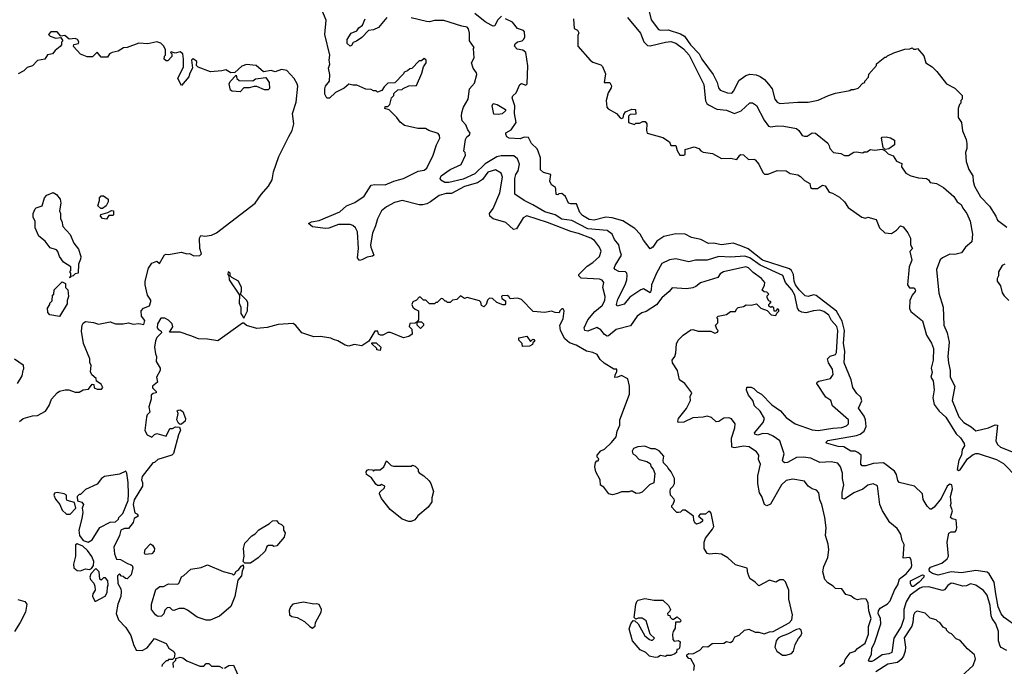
# Model space of a CAD drawing. Extents: x 2210602 to 2357277, y 510288 to 673808.
# Tile 268 of 464: x 2325907 to 2333496, y 570418 to 575398. Entities that reach past the tile are written whole.
import ezdxf

# ---------------------------------------------------------------- set-up
doc = ezdxf.new("R2010")
doc.units = 0

msp = doc.modelspace()

# ---------------------------------------------------------------- linework, layer by layer
at = {"layer": '0CON05XD'}
for points in [[(2332225, 570417.1), (2332262, 570445), (2332269.1, 570470.9), (2332307.7, 570522.3), (2332345, 570533.6), (2332364.6, 570555.4), (2332424, 570595), (2332448.8, 570665), (2332447.8, 570725), (2332470, 570785), (2332451.4, 570845), (2332446.7, 570906.7), (2332430, 570935), (2332397, 570937), (2332365, 570930), (2332339.3, 570939.3), (2332311.7, 570961.7), (2332275, 570971.2), (2332243.6, 571013.6), (2332195, 571017.5), (2332176.1, 571036.1), (2332135, 571060), (2332112, 571085), (2332098, 571145), (2332105, 571187.5), (2332134.3, 571255.7), (2332144, 571315), (2332137.5, 571357.5), (2332117.5, 571425), (2332122.9, 571485), (2332111.4, 571565), (2332090, 571665), (2332075, 571700), (2332066.2, 571755), (2332047.5, 571775), (2332015, 571783.8), (2331983.3, 571805), (2331955, 571843.8), (2331865, 571859.2), (2331815, 571850), (2331778, 571815), (2331694.2, 571665.8), (2331665, 571654.2), (2331646.2, 571665), (2331628, 571725), (2331610, 571755), (2331596, 571825), (2331596.2, 571885), (2331617.5, 571975), (2331600.7, 572010.7), (2331602.5, 572045), (2331585, 572070), (2331528.3, 572108.3), (2331485, 572114.4), (2331415, 572101.4), (2331395, 572106.7), (2331392.5, 572175), (2331418, 572255), (2331421.2, 572285), (2331392.9, 572322.9), (2331371.7, 572331.7), (2331335, 572328.8), (2331295, 572302.5), (2331275, 572300), (2331240, 572335), (2331205, 572343.3), (2331175, 572336.2), (2331095, 572332.5), (2331025, 572296.9), (2330982.5, 572295), (2330978.8, 572305), (2330985.8, 572325), (2331045, 572403.3), (2331076.7, 572465), (2331073.6, 572496.4), (2331087.5, 572525), (2331032.5, 572595), (2330992.5, 572625), (2330977.5, 572695), (2330937.5, 572755), (2330936.7, 572775), (2330956.7, 572805), (2330963, 572833), (2330968.3, 572901.7), (2330981.2, 572928.8), (2331020.7, 572969.3), (2331080.7, 573009.3), (2331095, 573012.5), (2331135, 573000), (2331235, 573000), (2331265, 572982.5), (2331285, 572990), (2331290, 573005), (2331280, 573015), (2331270, 573045), (2331287, 573063), (2331287.5, 573095), (2331280, 573105), (2331290, 573115), (2331355, 573127.5), (2331385, 573150), (2331425, 573150), (2331431.7, 573168.3), (2331445, 573180), (2331485, 573190), (2331505, 573202.5), (2331545, 573200), (2331585, 573210), (2331620, 573175), (2331667, 573157), (2331700, 573125), (2331735, 573120), (2331741.7, 573138.3), (2331757, 573153), (2331757, 573167), (2331745, 573170), (2331738.3, 573151.7), (2331721.7, 573151.7), (2331718.3, 573178.3), (2331705, 573190), (2331695, 573180), (2331681.7, 573191.7), (2331680, 573205), (2331688.3, 573211.7), (2331700, 573225), (2331681.7, 573231.7), (2331667.5, 573255), (2331668.3, 573271.7), (2331680, 573285), (2331665, 573300), (2331645, 573302.5), (2331630, 573315), (2331647, 573353), (2331650, 573375), (2331623.3, 573405), (2331560.7, 573450.7), (2331525, 573487.5), (2331503.9, 573493.9), (2331332.5, 573455), (2331305, 573440), (2331287.5, 573412.5), (2331155, 573372), (2331117.3, 573342.7), (2331095, 573333.8), (2331046.2, 573323.8), (2330935, 573332.5), (2330913.3, 573305), (2330855, 573256), (2330815, 573202.9), (2330735, 573150.6), (2330700.9, 573139.1), (2330665.8, 573114.2), (2330615, 573040), (2330505, 573011.4), (2330445, 572962.5), (2330435, 572961.4), (2330415, 572974.3), (2330385, 573010), (2330355, 573028), (2330285, 572999.2), (2330263.3, 573005), (2330258, 573025), (2330285.7, 573085), (2330338.8, 573151.2), (2330395, 573195.8), (2330416.7, 573235), (2330419.4, 573265), (2330401.9, 573335), (2330408.8, 573375), (2330395, 573391.2), (2330375, 573398.6), (2330235, 573407.5), (2330217.5, 573425), (2330217.5, 573435), (2330279.7, 573500.3), (2330325, 573528.6), (2330375, 573573.8), (2330388, 573615), (2330376.2, 573645), (2330336.1, 573696.1), (2330308, 573715), (2330215, 573751.8), (2330155, 573765.5), (2329975, 573834.6), (2329815, 573886.9), (2329787.6, 573872.4), (2329735, 573786.7), (2329712, 573782), (2329655, 573836), (2329555, 573864), (2329531.2, 573885), (2329528.8, 573905), (2329556.8, 573943.2), (2329607.8, 574065), (2329627.1, 574185), (2329618, 574215), (2329575, 574241.4), (2329515, 574223.1), (2329473, 574167), (2329435, 574141.8), (2329335, 574113.1), (2329235, 574058.2), (2329195, 574058.5), (2329141.2, 574045), (2329074.3, 573995), (2329045, 573980.4), (2329015, 573972.1), (2328985, 573972.3), (2328855, 574006.1), (2328795, 573990.5), (2328732.9, 573957.1), (2328694.4, 573925), (2328663.5, 573865), (2328648.8, 573811.2), (2328626.4, 573753.6), (2328610, 573665), (2328612.2, 573645), (2328636.2, 573585), (2328625, 573576), (2328585, 573568.6), (2328545, 573547.5), (2328525, 573544), (2328510, 573565), (2328518.9, 573635), (2328510, 573765), (2328495, 573793.8), (2328475, 573813.8), (2328455, 573819.2), (2328365, 573820.8), (2328288.5, 573791.5), (2328265, 573788.9), (2328163, 573803), (2328131.7, 573828.3), (2328155, 573841.2), (2328215, 573850), (2328375, 573917.1), (2328426.8, 573963.2), (2328490.3, 573989.7), (2328562, 574038), (2328617.1, 574122.9), (2328645, 574129.4), (2328725, 574126.5), (2328791.2, 574155), (2328826.7, 574163.3), (2328865.8, 574175.8), (2328977.9, 574232.1), (2329025, 574240), (2329045, 574254), (2329093.1, 574355), (2329119.2, 574435), (2329145.7, 574485), (2329142.5, 574505), (2329131.7, 574521.7), (2329060, 574545), (2329035, 574560), (2328975, 574558.8), (2328872.3, 574582.3), (2328838.3, 574608.3), (2328813.3, 574645), (2328755, 574702.5), (2328720, 574715), (2328725, 574730), (2328745, 574730), (2328760, 574745), (2328773, 574797), (2328790, 574815), (2328791.7, 574828.3), (2328821.7, 574858.3), (2328855, 574860), (2328861.7, 574868.3), (2328905, 574887.5), (2328965, 574890), (2329007.5, 574985), (2329020, 575035), (2329040, 575065), (2329040, 575085), (2329025, 575100), (2329005, 575080), (2328985, 575080), (2328928.3, 575021.7), (2328915, 575020), (2328897, 575003), (2328870, 574995), (2328865, 574980), (2328798.3, 574911.7), (2328745, 574910), (2328715, 574880), (2328698.3, 574851.7), (2328665, 574840), (2328655, 574850), (2328635, 574850), (2328615, 574860), (2328575, 574862.5), (2328505, 574893.3), (2328475, 574892.5), (2328445, 574902.5), (2328408.3, 574871.7), (2328342.1, 574837.9), (2328295, 574793.8), (2328274.2, 574794.2), (2328258.8, 574825), (2328258.8, 574865), (2328263.3, 574885), (2328295.7, 574925), (2328297.1, 574975), (2328286.2, 575025), (2328296.4, 575056.4), (2328291.2, 575085), (2328297.5, 575125), (2328260, 575285), (2328268, 575395), (2328235.8, 575475)], [(2330752.6, 575482.6), (2330775, 575396.2), (2330831.3, 575321.3), (2330845, 575316.9), (2330905, 575319.6), (2330999.1, 575289.1), (2331031.1, 575271.1), (2331076.4, 575205), (2331143.8, 575135), (2331165.5, 575095), (2331251.5, 574975), (2331282.5, 574915), (2331291.8, 574871.8), (2331305, 574855.8), (2331363.4, 574833.4), (2331395, 574832.5), (2331410.3, 574849.7), (2331450.3, 574929.7), (2331503.1, 574966.9), (2331535, 574977.8), (2331583.7, 574973.7), (2331615, 574959.4), (2331647.8, 574937.8), (2331678.3, 574901.7), (2331706.7, 574865), (2331727.5, 574785), (2331745, 574762.5), (2331765, 574752.5), (2331905, 574763.8), (2331983.6, 574763.6), (2332061.7, 574778.3), (2332140, 574815), (2332195, 574832.5), (2332305, 574852.5), (2332315, 574860), (2332335, 574860), (2332368.3, 574871.7), (2332405, 574910), (2332420, 574915), (2332420, 574925), (2332450, 574955), (2332451.7, 574978.3), (2332510, 575045), (2332511.7, 575058.3), (2332575, 575110), (2332585, 575110), (2332595, 575120), (2332645, 575142.5), (2332728.3, 575171.7), (2332767.5, 575172.5), (2332785, 575180), (2332795, 575170), (2332815, 575170), (2332827, 575177), (2332875, 575120), (2332890, 575065), (2332940, 575035), (2332975, 575000), (2333050, 574905), (2333115, 574870), (2333170, 574815), (2333170, 574785), (2333160, 574775), (2333160, 574755), (2333150, 574745), (2333140, 574715), (2333140, 574645), (2333167, 574607), (2333173, 574543), (2333202.5, 574475), (2333207.5, 574445), (2333207.5, 574405), (2333197.5, 574375), (2333202.5, 574305), (2333223.3, 574245), (2333253.3, 574195), (2333255.8, 574155), (2333265.8, 574115), (2333313.4, 574033.4), (2333380.8, 573960.8), (2333431.2, 573885), (2333443.6, 573853.6), (2333515, 573800)], [(2328737.5, 575415), (2328672.3, 575337.7), (2328635, 575318.8), (2328595, 575313.8), (2328545, 575262), (2328501.7, 575231.7), (2328476.7, 575223.3), (2328465, 575200), (2328455, 575193.3), (2328431.2, 575215), (2328431.2, 575245), (2328461.2, 575295), (2328505, 575312.5), (2328522, 575335), (2328548, 575355), (2328568.5, 575405)], [(2333515, 570538.8), (2333472.5, 570562.5), (2333463.6, 570573.6), (2333450.4, 570615), (2333450.6, 570685), (2333430.6, 570745), (2333403, 570787), (2333395.6, 570805.6), (2333385.4, 570885), (2333363.1, 570965), (2333335, 571002.5), (2333275, 571042.5), (2333235, 571053.8), (2333205, 571037.5), (2333175, 571034.4), (2333105, 571056.7), (2333085, 571057.1), (2333060.3, 571039.7), (2333034.3, 571005.7), (2333019.4, 571000.6), (2332915, 571030), (2332865, 571027.8), (2332845, 571019.7), (2332771.2, 570965), (2332739.3, 570915), (2332721.6, 570855), (2332720.5, 570785), (2332701.6, 570725), (2332645.3, 570635), (2332628.1, 570525), (2332605.8, 570514.2), (2332553.9, 570506.1), (2332495, 570463.8), (2332475, 570455.5), (2332455.8, 570455.8), (2332448, 570465), (2332470.8, 570509.2), (2332475.5, 570555), (2332497.6, 570602.4), (2332544, 570745), (2332540.8, 570785), (2332522.6, 570825), (2332524.8, 570845.2), (2332538.9, 570865), (2332595, 570898.2), (2332615, 570921.1), (2332649.7, 571005), (2332674.1, 571045), (2332688.2, 571091.8), (2332740, 571130), (2332776.9, 571175), (2332782.9, 571195), (2332778.3, 571238.3), (2332766.4, 571256.4), (2332715, 571250), (2332723.3, 571355), (2332707.7, 571387.7), (2332698.8, 571435), (2332669.7, 571479.7), (2332613.8, 571525), (2332555.6, 571615.6), (2332537.1, 571665), (2332517.7, 571807.7), (2332485, 571823.3), (2332445, 571812), (2332405, 571782), (2332335.6, 571754.4), (2332265, 571703.8), (2332245, 571710), (2332245.9, 571755.9), (2332258.9, 571815), (2332249.2, 571865), (2332249.2, 571905), (2332234.2, 571955), (2332211.7, 571981.7), (2332162.4, 571992.4), (2332075, 571986.9), (2332005, 572021.9), (2331945, 572029.5), (2331895, 572027.1), (2331825, 571987.5), (2331804.6, 571984.6), (2331791.8, 571991.8), (2331786.7, 572005), (2331799.2, 572055), (2331765, 572153.3), (2331715, 572190.8), (2331675, 572207.5), (2331635, 572210.9), (2331595, 572198.5), (2331573.3, 572205), (2331570, 572215), (2331638.1, 572295), (2331646.7, 572325), (2331613.6, 572383.6), (2331571.4, 572425), (2331556.7, 572465), (2331524.7, 572504.7), (2331508.8, 572545), (2331511.7, 572568.3), (2331545, 572566.9), (2331565, 572557.1), (2331591.7, 572531.7), (2331625, 572514.4), (2331705, 572431.5), (2331738.4, 572408.4), (2331771.1, 572385), (2331815, 572334.4), (2331884.1, 572284.1), (2332015, 572237.7), (2332060, 572235), (2332175, 572252.5), (2332244.3, 572255.7), (2332279.7, 572270.3), (2332293.8, 572285), (2332295.6, 572315.6), (2332172.5, 572425), (2332157.5, 572465), (2332119.7, 572489.7), (2332052, 572595), (2332053.8, 572605), (2332065.9, 572614.1), (2332156.4, 572633.6), (2332176, 572665), (2332172, 572705), (2332140.8, 572755), (2332132, 572785), (2332153.2, 572806.8), (2332195, 572818.6), (2332203.6, 572835), (2332213.5, 573003.5), (2332203.8, 573035), (2332165, 573081.1), (2332142, 573122), (2332105, 573151.1), (2332075, 573161.2), (2332025, 573156.2), (2331965, 573140), (2331935, 573144.6), (2331915.6, 573155), (2331901.8, 573175), (2331880.7, 573275), (2331858, 573318), (2331810.4, 573375), (2331787.6, 573427.6), (2331615, 573508.4), (2331535, 573563.8), (2331495, 573575.3), (2331385, 573569.2), (2331295, 573574.4), (2331205, 573545.8), (2331115, 573546), (2331065, 573534.2), (2330965, 573556), (2330915, 573548), (2330855, 573521.2), (2330814.4, 573445), (2330777.5, 573355), (2330774, 573315), (2330765, 573294), (2330715, 573324), (2330695, 573318), (2330608.5, 573261.5), (2330565, 573207.5), (2330510.7, 573190.7), (2330506.7, 573205), (2330515.8, 573245), (2330574.4, 573355), (2330586.7, 573395), (2330589.1, 573429.1), (2330585.6, 573445.6), (2330575, 573455.8), (2330525, 573457.5), (2330496, 573475), (2330490, 573485), (2330496, 573505), (2330546, 573585), (2330533.8, 573615), (2330525.8, 573665), (2330491.9, 573705), (2330473.3, 573745), (2330435, 573773.3), (2330285, 573786.5), (2330161.5, 573851.5), (2330085, 573860.4), (2330035, 573895.4), (2329955, 573918.9), (2329862.2, 573972.2), (2329794.5, 574004.5), (2329724, 574055), (2329723.5, 574175), (2329730, 574205), (2329748.9, 574235), (2329760, 574285), (2329745, 574325.8), (2329715, 574348.2), (2329619.1, 574349.1), (2329585, 574342.5), (2329495, 574287.8), (2329415, 574210.7), (2329325, 574168.4), (2329213.7, 574143.7), (2329183.3, 574145), (2329151.7, 574161.7), (2329148.1, 574175), (2329156.2, 574195), (2329225, 574242.9), (2329308.3, 574281.7), (2329342.5, 574355), (2329340, 574375), (2329330, 574385), (2329342.5, 574475), (2329353.6, 574496.4), (2329375, 574510), (2329380, 574525), (2329360.8, 574550.8), (2329345, 574587.5), (2329318.1, 574618.1), (2329311.8, 574655), (2329315, 574683.8), (2329327.6, 574725), (2329362.6, 574785), (2329374.4, 574865), (2329411.7, 574908.3), (2329429.8, 574975), (2329427.6, 574987.6), (2329402.5, 575025), (2329389.2, 575065), (2329408.6, 575105), (2329404, 575175), (2329410, 575185), (2329374.5, 575235), (2329373.1, 575293.1), (2329366.4, 575326.4), (2329355, 575341.4), (2329315, 575347.7), (2329175, 575390.4), (2329105, 575392.8), (2329065, 575382.2), (2329042.9, 575382.9), (2328925, 575412.7)], [(2329620, 575425), (2329588.8, 575395), (2329569.3, 575350.7), (2329555, 575347.5), (2329540, 575355), (2329495, 575382), (2329415, 575446.7)], [(2333595, 570721.2), (2333493.9, 570793.9), (2333471.1, 570821.1), (2333447.5, 570875), (2333430.6, 570975), (2333417.8, 571065), (2333378.8, 571128.8), (2333362.3, 571142.3), (2333275, 571155.7), (2333165, 571138.6), (2333086.5, 571146.5), (2332985, 571119.2), (2332941.9, 571131.9), (2332918.2, 571148.2), (2332915.4, 571165), (2332928, 571182), (2333015, 571213), (2333055.4, 571245), (2333065.5, 571265), (2333055.7, 571374.3), (2333067.7, 571442.3), (2333085, 571454), (2333116.5, 571453.5), (2333125.4, 571464.6), (2333128.5, 571485), (2333125.3, 571545.3), (2333093.2, 571553.2), (2333082, 571565), (2333097.5, 571615), (2333080, 571655), (2333086.7, 571675), (2333080.8, 571725), (2333096.4, 571785), (2333091.4, 571815), (2333075, 571821.1), (2333055, 571805.8), (2333008.9, 571711.1), (2332955, 571644), (2332935, 571628.8), (2332925, 571628.8), (2332900.3, 571650.3), (2332871.3, 571701.3), (2332864.4, 571745), (2332804, 571804), (2332685, 571834.2), (2332675, 571850), (2332665.4, 571895.4), (2332650.2, 571920.2), (2332565, 571985.6), (2332485, 571980.8), (2332427.6, 571962.4), (2332401.2, 571961.2), (2332390, 571975), (2332393.3, 572045), (2332365.5, 572065.5), (2332345, 572074.2), (2332312.5, 572075), (2332257.9, 572107.9), (2332215, 572110.5), (2332126.4, 572136.4), (2332123.8, 572145), (2332135, 572155.8), (2332355.8, 572194.2), (2332385, 572205.4), (2332415, 572229.4), (2332430.4, 572265), (2332426.7, 572316.7), (2332415.4, 572345.4), (2332370.8, 572405), (2332396.4, 572463.6), (2332390.8, 572490.8), (2332358.4, 572518.4), (2332328.5, 572565), (2332314.2, 572625), (2332261.8, 572755), (2332266.6, 572845), (2332256.2, 572905), (2332264.7, 573005), (2332246.1, 573076.1), (2332202.8, 573152.8), (2332045, 573273.8), (2332025, 573278), (2331983.6, 573266.4), (2331961.7, 573271.7), (2331915, 573317.1), (2331886, 573355), (2331875.4, 573385), (2331871.8, 573435), (2331855.3, 573465.3), (2331840, 573480), (2331631.5, 573545), (2331522.6, 573632.6), (2331465.4, 573655.4), (2331405, 573676.9), (2331315, 573663.3), (2331255, 573675.7), (2331215, 573674.2), (2331155.5, 573705.5), (2331085, 573720.8), (2331035, 573745.7), (2330965, 573749.5), (2330871.7, 573728.3), (2330817.6, 573692.4), (2330788, 573645), (2330765, 573633.3), (2330715, 573700), (2330689.4, 573745), (2330649.2, 573789.2), (2330555, 573847.5), (2330472.9, 573872.9), (2330425, 573876.9), (2330335, 573854.5), (2330295, 573858.1), (2330245, 573890.6), (2330225, 573912), (2330199.3, 573979.3), (2330155, 573978.8), (2330136.7, 573985), (2330112.5, 574035), (2330085, 574060), (2330063, 574057), (2330055, 574050), (2330041.7, 574051.7), (2330038.3, 574091.7), (2330037.5, 574105), (2330007, 574127), (2329993.6, 574153.6), (2330000, 574205), (2329945, 574221.2), (2329921.7, 574241.7), (2329920, 574335), (2329904, 574385), (2329894.3, 574404.3), (2329852.5, 574445), (2329829.3, 574489.3), (2329795, 574492.5), (2329765, 574479.2), (2329680, 574485), (2329661.2, 574495), (2329654, 574515), (2329655, 574527.5), (2329695, 574550), (2329732.5, 574605), (2329720, 574675), (2329722.5, 574735), (2329702.5, 574795), (2329708.3, 574811.7), (2329732.5, 574835), (2329760.5, 574899.5), (2329775, 574906.7), (2329807.5, 574892.5), (2329817.5, 574905), (2329823.6, 575043.6), (2329807.5, 575145), (2329785, 575163.3), (2329741.7, 575171.7), (2329720, 575195), (2329727, 575213), (2329743.9, 575226.1), (2329780, 575235), (2329793, 575247), (2329800, 575265), (2329797.5, 575305), (2329790, 575315), (2329745, 575330), (2329705, 575380), (2329650, 575405)], [(2330176.2, 575405), (2330181.2, 575331.2), (2330205, 575317.5), (2330216.4, 575296.4), (2330207.5, 575275), (2330210, 575255), (2330210, 575195), (2330302.5, 575085), (2330325, 575070), (2330385, 575050), (2330398.3, 575038.3), (2330420.7, 574980.7), (2330412.5, 574915), (2330455, 574913.3), (2330467.7, 574887.7), (2330465, 574872.5), (2330442.5, 574835), (2330426.7, 574775), (2330432.5, 574725), (2330441.7, 574711.7), (2330507.5, 574675), (2330535, 574642.5), (2330545, 574637.5), (2330558.3, 574641.7), (2330563, 574667), (2330575, 574687.5), (2330625, 574708.8), (2330652.5, 574705), (2330655, 574670), (2330613, 574667), (2330600, 574655), (2330600, 574605), (2330645, 574590), (2330655, 574600), (2330685, 574600), (2330710, 574615), (2330727.5, 574615), (2330740, 574595), (2330736.7, 574545), (2330742.5, 574525), (2330865, 574490), (2330916.4, 574456.4), (2330925, 574430), (2330965, 574430), (2330975, 574390), (2330995, 574353.3), (2331025, 574353.3), (2331035, 574360), (2331035, 574397.5), (2331105, 574418.8), (2331142.5, 574405), (2331157, 574387), (2331175, 574377.5), (2331246.4, 574366.4), (2331315, 574330), (2331385, 574332.5), (2331435, 574320), (2331457.5, 574355), (2331465, 574360), (2331485, 574356.7), (2331525, 574320), (2331565, 574322.5), (2331575, 574317.5), (2331602.5, 574285), (2331635, 574220), (2331648.3, 574208.3), (2331675, 574207.5), (2331745, 574237.5), (2331815, 574233.3), (2331845, 574213.3), (2331905, 574202.5), (2331925, 574190), (2331955, 574160), (2331997.5, 574135), (2332002.5, 574105), (2332015, 574097.5), (2332055, 574097.5), (2332095, 574122.5), (2332115, 574117.5), (2332145, 574070), (2332171.7, 574061.7), (2332225, 574030), (2332265, 573993.8), (2332291.1, 573951.1), (2332396.4, 573876.4), (2332425, 573870), (2332445, 573876.7), (2332508.3, 573858.3), (2332532.5, 573795), (2332575, 573756.7), (2332625, 573750), (2332663.9, 573776.1), (2332695, 573810), (2332715, 573802.5), (2332752.5, 573755), (2332772.5, 573715), (2332772.5, 573665), (2332787.5, 573635), (2332766.7, 573613.3), (2332783.3, 573545), (2332761.2, 573495), (2332750, 573355), (2332763.9, 573333.9), (2332801.7, 573331.7), (2332810, 573315), (2332808.8, 573305), (2332784.3, 573275.7), (2332768, 573235), (2332764.2, 573174.2), (2332775, 573151.2), (2332865, 573077.5), (2332897, 572967), (2332935.7, 572905.7), (2332950, 572865), (2332946.9, 572775), (2332933.1, 572715), (2332938.8, 572681.2), (2332930, 572645), (2332946.1, 572616.1), (2332955.9, 572545.9), (2332945.8, 572485), (2332954, 572435), (2332993.7, 572383.7), (2333046.1, 572336.1), (2333125, 572208.8), (2333157.3, 572177.3), (2333187.1, 572135), (2333188.6, 572115), (2333171.4, 572088.6), (2333165.4, 572045), (2333144.7, 572005), (2333133.1, 571933.1), (2333145, 571924.5), (2333155, 571930), (2333212.5, 572015), (2333255, 572048), (2333275, 572056), (2333295, 572056.7), (2333435, 572009.4), (2333490.7, 571980.7), (2333592.5, 571875)], [(2330592.5, 575415), (2330692, 575295), (2330716.9, 575226.9), (2330745, 575199.2), (2330765, 575195.6), (2330884.3, 575224.3), (2330925, 575230), (2330965, 575216.2), (2331022.4, 575172.4), (2331067.1, 575125), (2331179.8, 574899.8), (2331193.6, 574773.6), (2331202.2, 574752.2), (2331215, 574741.2), (2331279.5, 574709.5), (2331355, 574700), (2331415, 574674.3), (2331466.7, 574695), (2331535, 574757.5), (2331555, 574757.5), (2331586.6, 574736.6), (2331643.8, 574623.8), (2331678.8, 574578.8), (2331695, 574572), (2331745, 574579.4), (2331796.8, 574576.8), (2331895, 574558.8), (2331913.3, 574545), (2331937, 574507), (2331955, 574500), (2331975, 574500), (2332015, 574526.7), (2332040, 574525), (2332136.4, 574446.4), (2332147, 574427), (2332150, 574405), (2332180, 574375), (2332236.4, 574366.4), (2332265, 574352.5), (2332295, 574352.5), (2332335, 574376.7), (2332355, 574380), (2332405, 574372.5), (2332415, 574380), (2332435, 574380), (2332465, 574397.5), (2332495, 574392.5), (2332555, 574400), (2332578.3, 574388.3), (2332600, 574365), (2332639.3, 574349.3), (2332665, 574307.5), (2332705, 574290), (2332702.5, 574265), (2332737, 574217), (2332776.1, 574196.1), (2332835, 574178.8), (2332895, 574176), (2332911.2, 574165), (2332925, 574143.8), (2332972.5, 574135), (2333026.7, 574105), (2333106.2, 574035), (2333133.3, 573995), (2333164.1, 573974.1), (2333176.7, 573945), (2333206, 573905), (2333233.8, 573845), (2333250, 573745), (2333244.1, 573685.9), (2333196.7, 573645), (2333165, 573602), (2333115, 573590), (2333075, 573590.8), (2333020, 573565), (2333001.7, 573548.3), (2332972.5, 573475), (2332991.8, 573291.8), (2333025.6, 573185), (2333030, 573045), (2333054.4, 572985), (2333070, 572915), (2333061.1, 572805), (2333064.4, 572755), (2333078.1, 572695), (2333077.5, 572645), (2333114.3, 572575), (2333094.4, 572465), (2333145, 572340), (2333185, 572295.6), (2333241.4, 572261.4), (2333275, 572230.6), (2333375, 572255.5), (2333425, 572278), (2333442.5, 572275), (2333430.9, 572155), (2333442.9, 572125), (2333466.4, 572106.4), (2333635, 572039.2)], [(2325905, 572303.8), (2325935, 572326.7), (2326005, 572346.2), (2326045, 572350), (2326105, 572382.5), (2326133.6, 572426.4), (2326153.3, 572475), (2326195, 572523.3), (2326214.1, 572535.9), (2326257, 572547), (2326285, 572547.5), (2326335, 572530), (2326365, 572530), (2326395, 572546.7), (2326437, 572553), (2326465, 572590), (2326478.3, 572588.3), (2326481.7, 572561.7), (2326505, 572552.5), (2326538.3, 572551.7), (2326547.5, 572565), (2326535, 572590), (2326500, 572615), (2326497.5, 572635), (2326463.6, 572663.6), (2326452.5, 572685), (2326457.5, 572735), (2326448.3, 572758.3), (2326446.7, 572785), (2326397.5, 572905), (2326382.3, 572997.7), (2326387.5, 573045), (2326395, 573060), (2326415, 573072.5), (2326475, 573066.7), (2326515, 573052.5), (2326605, 573070), (2326646.4, 573056.4), (2326705, 573056.2), (2326745, 573063.8), (2326782.3, 573052.3), (2326825, 573057.5), (2326865, 573050), (2326871.7, 573081.7), (2326846.7, 573115), (2326843.3, 573155), (2326860, 573175), (2326906.4, 573193.6), (2326917, 573227), (2326917, 573237), (2326892.5, 573275), (2326885, 573310), (2326873.3, 573355), (2326873.3, 573385), (2326900, 573485), (2326925, 573523.3), (2326965, 573537.5), (2326985, 573520), (2327023.9, 573586.1), (2327035, 573592.5), (2327055, 573590), (2327155, 573606.2), (2327195, 573593.8), (2327215, 573596.7), (2327248.3, 573578.3), (2327295, 573582.5), (2327307.5, 573595), (2327296.1, 573636.1), (2327294, 573715), (2327302.5, 573735), (2327335, 573731.2), (2327385, 573738.8), (2327424.1, 573755.9), (2327721.2, 573985), (2327767.7, 574052.3), (2327824.1, 574115.9), (2327853.8, 574165), (2327863, 574227), (2327903.8, 574345), (2327982, 574498), (2328008, 574545), (2328020, 574595), (2328010, 574675), (2328037.7, 574762.3), (2328051.2, 574885), (2328046.7, 574905), (2328022.5, 574945), (2327966.1, 575006.1), (2327925, 575013.3), (2327875, 574997.5), (2327845, 575007.5), (2327785, 574997.5), (2327730, 575045), (2327655, 575053.8), (2327619.3, 575040.7), (2327565, 574990), (2327535, 574987.5), (2327495, 575012.5), (2327465, 575003.3), (2327377, 574997), (2327282.5, 575032.5), (2327270, 575045), (2327272.5, 575075), (2327245, 575096.7), (2327230, 575085), (2327240, 575025), (2327217.5, 574985), (2327211.7, 574958.3), (2327155, 574890), (2327126.7, 574945), (2327168.8, 575035), (2327170, 575095), (2327163.3, 575135), (2327145, 575150), (2327105, 575140), (2327075, 575150), (2327070, 575145), (2327080, 575135), (2327080, 575115), (2327048.3, 575081.7), (2327035, 575080), (2327020, 575095), (2327023, 575117), (2327030, 575125), (2327030, 575165), (2327016.7, 575195), (2326995, 575216.7), (2326965, 575226.2), (2326895, 575212), (2326825, 575216.2), (2326735, 575183.3), (2326708.3, 575181.7), (2326665, 575156.7), (2326620, 575145), (2326600, 575135), (2326585, 575110), (2326535, 575110), (2326505, 575147.5), (2326467, 575113), (2326427, 575113), (2326375, 575132.5), (2326321.7, 575191.7), (2326323, 575207), (2326360, 575215), (2326361.7, 575228.3), (2326352.5, 575245), (2326335, 575253.3), (2326288.3, 575248.3), (2326255, 575276.2), (2326225, 575270), (2326195.6, 575305.6), (2326146.1, 575303.9), (2326130, 575285), (2326141.7, 575271.7), (2326185, 575256.7), (2326225, 575260), (2326240, 575235), (2326230, 575225), (2326230, 575205), (2326219.3, 575190.7), (2326180, 575160), (2326160, 575135), (2326121.7, 575128.3), (2326100, 575095), (2326045, 575082.5), (2326005, 575042.5), (2325965, 575030), (2325940, 575005), (2325895, 574980)], [(2327605, 574843.3), (2327545, 574847.5), (2327532.5, 574855), (2327530, 574865), (2327522.5, 574905), (2327528.3, 574921.7), (2327575, 574970), (2327580, 574945), (2327598.3, 574928.3), (2327703, 574927), (2327725, 574942.5), (2327805, 574952.5), (2327830, 574915), (2327831.7, 574868.3), (2327821.7, 574858.3), (2327795, 574857.5), (2327735, 574883.3), (2327715, 574883.3), (2327675, 574873.3), (2327635, 574872.5), (2327605, 574843.3)], [(2329595, 574667.5), (2329560.7, 574670.7), (2329548.8, 574735), (2329555, 574752.5), (2329585.9, 574745.9), (2329650, 574705), (2329650, 574695), (2329625, 574672.5), (2329595, 574667.5)], [(2332578.3, 574398.3), (2332562.5, 574412.5), (2332548.8, 574485), (2332555, 574493.3), (2332585, 574495.8), (2332618.3, 574488.3), (2332648.9, 574468.9), (2332648.8, 574435), (2332605, 574403.3), (2332578.3, 574398.3)], [(2326295, 573410), (2326290, 573415), (2326300, 573420), (2326300, 573445), (2326292.5, 573455), (2326300, 573465), (2326300, 573495), (2326245, 573530), (2326213, 573573), (2326201.7, 573611.7), (2326190, 573625), (2326140.7, 573640.7), (2326103, 573693), (2326055, 573730), (2326027.5, 573795), (2326027, 573847), (2326010, 573875), (2326010, 573905), (2326025, 573940), (2326035, 573950), (2326080, 573965), (2326097.5, 574025), (2326115, 574047.5), (2326165, 574066.2), (2326191.7, 574051.7), (2326220, 574015), (2326223.3, 573985), (2326213.3, 573925), (2326222.5, 573905), (2326222.5, 573865), (2326232.5, 573845), (2326240, 573805), (2326295, 573742.5), (2326325, 573677.5), (2326360.7, 573630.7), (2326377.5, 573575), (2326376.4, 573553.6), (2326360, 573515), (2326357.5, 573445), (2326335, 573440), (2326320, 573425), (2326300, 573420), (2326295, 573410)], [(2326545, 573942.5), (2326533, 573943), (2326510, 573965), (2326522.5, 574005), (2326522.5, 574025), (2326535, 574042.5), (2326551.7, 574041.7), (2326590, 574015), (2326590, 573995), (2326572.5, 573965), (2326545, 573942.5)], [(2326575, 573862.5), (2326545, 573867.5), (2326530, 573885), (2326531.7, 573898.3), (2326587, 573913), (2326615, 573927.5), (2326630, 573925), (2326630, 573895), (2326625, 573890), (2326595, 573890), (2326575, 573862.5)], [(2333500, 573515), (2333480, 573505), (2333450, 573455), (2333450, 573425), (2333440, 573405), (2333440, 573385), (2333467, 573347), (2333480, 573295), (2333495, 573270), (2333530, 573235)], [(2327635, 573100), (2327662.5, 573155), (2327666.4, 573216.4), (2327657.5, 573235), (2327610, 573285), (2327617, 573307), (2327616.7, 573335), (2327592.5, 573385), (2327541.7, 573411.7), (2327530, 573425), (2327530, 573445), (2327513, 573457), (2327510, 573435), (2327520, 573425), (2327522.5, 573395), (2327600, 573275), (2327597.5, 573215), (2327612.5, 573185), (2327612.5, 573135), (2327635, 573100)], [(2326215, 573112.5), (2326140, 573125), (2326123, 573143), (2326122.5, 573175), (2326140, 573205), (2326140, 573215), (2326157, 573233), (2326160, 573275), (2326170, 573285), (2326173, 573317), (2326235, 573380), (2326260, 573365), (2326260, 573335), (2326277, 573317), (2326282.5, 573265), (2326272.5, 573235), (2326271.7, 573208.3), (2326215, 573112.5)], [(2331102.5, 570385), (2331107.5, 570425), (2331080, 570475), (2331065, 570477.5), (2331050, 570495), (2331050, 570505), (2331065, 570517.5), (2331095, 570512.5), (2331148.3, 570541.7), (2331175, 570570), (2331211.7, 570568.3), (2331245, 570592.5), (2331333, 570597), (2331355, 570607.5), (2331385, 570600), (2331402.5, 570615), (2331420, 570645), (2331452.5, 570657.5), (2331493, 570697), (2331527, 570703), (2331575, 570680), (2331605, 570680), (2331645, 570668.8), (2331685, 570682.9), (2331715, 570685.8), (2331837, 570753), (2331856.9, 570775), (2331863.9, 570813.9), (2331834, 570935), (2331836.2, 571005), (2331808.3, 571068.3), (2331795, 571082.5), (2331765, 571082.5), (2331735, 571066.7), (2331685, 571080), (2331605, 571037.5), (2331576.1, 571066.1), (2331533.8, 571093.8), (2331518.8, 571135), (2331513.3, 571173.3), (2331425, 571198.8), (2331365, 571253.3), (2331315, 571282.5), (2331266.1, 571286.1), (2331225, 571280.8), (2331205, 571286.7), (2331183.3, 571325), (2331183.3, 571375), (2331192.5, 571405), (2331247.5, 571475), (2331256.7, 571495), (2331237, 571597), (2331225, 571610), (2331215, 571610), (2331191.7, 571588.3), (2331151.7, 571588.3), (2331140, 571575), (2331168.3, 571548.3), (2331170, 571535), (2331155, 571522.5), (2331122.5, 571512.5), (2331111.7, 571521.7), (2331103, 571543), (2331100, 571575), (2331035, 571620), (2331015, 571620), (2331000, 571605), (2330985, 571602.5), (2330973, 571603), (2330957, 571617), (2330933, 571643), (2330932.5, 571655), (2330943.6, 571666.4), (2330952.5, 571695), (2330950, 571705), (2330922.5, 571735), (2330920, 571765), (2330922.5, 571785), (2330942.5, 571805), (2330952.5, 571825), (2330952.5, 571865), (2330927.5, 571915), (2330905, 571942.5), (2330900, 571955), (2330870, 571985), (2330866.7, 572005), (2330872.5, 572035), (2330836.1, 572076.1), (2330805, 572092.5), (2330775, 572093.8), (2330725, 572112), (2330671.7, 572108.3), (2330637.5, 572095), (2330627.5, 572075), (2330632.5, 572055), (2330650, 572045), (2330681.2, 572011.2), (2330740, 571995), (2330765, 571980), (2330773, 571953), (2330790, 571935), (2330801.7, 571901.7), (2330795, 571830), (2330760, 571815), (2330705, 571760), (2330685, 571750), (2330658.3, 571748.3), (2330627, 571767), (2330615, 571767.5), (2330605, 571762.5), (2330545, 571762.5), (2330515, 571747.5), (2330475, 571737.5), (2330447, 571747), (2330408.3, 571798.3), (2330383, 571813), (2330380, 571855), (2330346.7, 571915), (2330340, 571955), (2330343.8, 571986.2), (2330355, 572000), (2330365, 572000), (2330370, 572015), (2330358.3, 572028.3), (2330357.5, 572045), (2330385, 572077.5), (2330415, 572090), (2330469.3, 572140.7), (2330503.8, 572186.2), (2330512.5, 572227.5), (2330532.5, 572275), (2330532.5, 572315), (2330606.1, 572513.9), (2330606.2, 572575), (2330593, 572633), (2330545, 572657.5), (2330515, 572643.8), (2330495, 572642.5), (2330496.7, 572663.3), (2330510, 572685), (2330510, 572705), (2330485, 572707.5), (2330411.7, 572751.7), (2330380.8, 572780.8), (2330358.3, 572818.3), (2330325, 572833.8), (2330275, 572843.8), (2330195, 572891.2), (2330145, 572909.2), (2330108.7, 572938.7), (2330075.8, 573005), (2330070, 573045), (2330096.7, 573095), (2330102.5, 573155), (2330095, 573170), (2330085, 573170), (2330070, 573155), (2330065, 573140), (2330035, 573142.5), (2330005, 573153.3), (2329955, 573143.3), (2329865, 573150), (2329775, 573243.3), (2329745, 573253.3), (2329688.3, 573248.3), (2329676.4, 573266.4), (2329665, 573272.5), (2329625, 573270), (2329620, 573265), (2329621.7, 573251.7), (2329651.7, 573231.7), (2329651.7, 573208.3), (2329645, 573202.5), (2329630.7, 573200.7), (2329585, 573220), (2329551.7, 573251.7), (2329527, 573253), (2329513, 573237), (2329502.5, 573205), (2329485, 573187.5), (2329467, 573197), (2329461.7, 573221.7), (2329451.7, 573231.7), (2329355, 573257.5), (2329335, 573250), (2329305, 573270), (2329277, 573243), (2329243, 573237), (2329225, 573220), (2329205, 573220), (2329195, 573230), (2329185, 573230), (2329168.3, 573248.3), (2329155, 573250), (2329125, 573220), (2329115, 573220), (2329105, 573210), (2329065, 573210), (2329037, 573237), (2329018.3, 573238.3), (2328995, 573260), (2328985, 573260), (2328965, 573237.5), (2328937.5, 573225), (2328930, 573205), (2328937.5, 573185), (2328955, 573167.5), (2328980, 573155), (2328980, 573085), (2328970, 573070), (2329005, 573070), (2329020, 573055), (2329018.3, 573041.7), (2328995, 573020), (2328970, 573045), (2328970, 573070), (2328955, 573060), (2328913, 573057), (2328910, 573035), (2328930, 573015), (2328932.5, 572975), (2328905, 572957.5), (2328865, 572947.5), (2328765, 572987.5), (2328745, 572987.5), (2328705, 572967.5), (2328687, 572967), (2328672.5, 572975), (2328668.3, 572998.3), (2328645, 573000), (2328598.3, 572921.7), (2328543, 572887), (2328485, 572896.7), (2328445, 572883.8), (2328415, 572892), (2328360, 572925), (2328325, 572933.8), (2328305, 572946.2), (2328225, 572956.7), (2328175, 572954), (2328082.5, 572985), (2328035, 573042.5), (2328015, 573056.7), (2327899.3, 573050.7), (2327815, 573027.5), (2327735, 573020), (2327655, 573042.5), (2327635, 573060), (2327625, 573060), (2327435, 572924), (2327355, 572938), (2327285, 572938.8), (2327225, 572962)], [(2327225, 572962), (2327145, 572990), (2327061.7, 572991.7), (2327087, 573033), (2327082.5, 573055), (2327055, 573082.5), (2327025, 573100), (2326995, 573100), (2326970, 573055), (2326967.5, 573025), (2326973.6, 573013.6), (2326998.3, 572998.3), (2327000, 572985), (2326965, 572950), (2326952.5, 572925), (2326946.7, 572875), (2326953.3, 572825), (2326962.5, 572805), (2326960, 572765), (2326990, 572715), (2326990, 572695), (2326962.5, 572645), (2326970, 572605), (2326930, 572575), (2326931.7, 572561.7), (2326960, 572535), (2326960, 572525), (2326935, 572520), (2326920, 572505), (2326920, 572475), (2326903.3, 572415), (2326910, 572375), (2326890, 572355), (2326883.6, 572336.4), (2326872.5, 572235), (2326890.7, 572200.7), (2326925, 572182.5), (2326947, 572203), (2326965, 572210), (2327035, 572190), (2327065, 572250), (2327085, 572250), (2327108.3, 572261.7), (2327138.3, 572258.3), (2327147, 572237), (2327130.8, 572199.2), (2327093.6, 572056.4), (2327080, 572045), (2326970.5, 572009.5), (2326945, 571987.5), (2326932.5, 571985), (2326851.7, 571878.3), (2326846.7, 571855), (2326854, 571834), (2326853.8, 571805), (2326790.5, 571699.5), (2326782.5, 571665), (2326795, 571600), (2326815, 571590), (2326820, 571575), (2326790, 571555), (2326782.5, 571525), (2326745, 571480), (2326715, 571480), (2326687.5, 571465), (2326677.5, 571425), (2326633.8, 571335), (2326636.7, 571285), (2326653.6, 571243.6), (2326685, 571240), (2326738.3, 571208.3), (2326765, 571200), (2326773.6, 571193.6), (2326780, 571175), (2326765, 571122.5), (2326735, 571092.5), (2326723, 571093), (2326705, 571110), (2326691.7, 571111.7), (2326675, 571130), (2326660, 571115), (2326663.3, 571055), (2326687.5, 571015), (2326690, 570995), (2326686.7, 570955), (2326664, 570895), (2326651.2, 570825), (2326667.5, 570775), (2326725, 570717.5), (2326763.3, 570655), (2326783.3, 570585), (2326805, 570542.5), (2326851.7, 570538.3), (2326890.7, 570559.3), (2326945, 570632.5), (2327035, 570592.5), (2327057, 570557), (2327095, 570532.5), (2327103.3, 570515), (2327098.3, 570481.7), (2327085, 570470), (2327055, 570470), (2327045, 570460), (2327035, 570460), (2327005, 570430), (2327002.5, 570415)], [(2329781.7, 572881.7), (2329780, 572905), (2329755, 572930), (2329753.6, 572946.4), (2329815, 572960), (2329845, 572920), (2329863, 572937), (2329870, 572935), (2329877, 572923), (2329861.7, 572908.3), (2329860, 572895), (2329835, 572882.5), (2329781.7, 572881.7)], [(2328685, 572850), (2328660, 572855), (2328660, 572865), (2328621.7, 572901.7), (2328621.7, 572908.3), (2328655, 572910), (2328690, 572875), (2328685, 572850)], [(2325866, 572786), (2325935, 572740), (2325937.5, 572705), (2325930, 572695), (2325922.5, 572655), (2325887.5, 572595)], [(2327145, 572280), (2327130, 572290), (2327117.5, 572315), (2327127.5, 572365), (2327120, 572385), (2327128.3, 572391.7), (2327145, 572392.5), (2327165, 572380), (2327186.1, 572326.1), (2327182.5, 572305), (2327155, 572282.5), (2327145, 572280)], [(2328925, 571533.8), (2328905, 571533.8), (2328855, 571550), (2328762.5, 571625), (2328695, 571710), (2328680, 571745), (2328681.7, 571758.3), (2328718.3, 571791.7), (2328720, 571805), (2328695, 571817.5), (2328685, 571810), (2328665, 571810), (2328651.7, 571821.7), (2328619.3, 571869.3), (2328580, 571895), (2328577.5, 571915), (2328585, 571927.5), (2328595, 571932.5), (2328625, 571930), (2328635, 571920), (2328645, 571930), (2328685, 571930), (2328712.5, 571955), (2328735, 572000), (2328770, 571965), (2328788.3, 571958.3), (2328925, 571960), (2328935, 571967.5), (2328955, 571960), (2328977, 571937), (2328978.3, 571918.3), (2328987, 571907), (2329022.5, 571885), (2329063.3, 571845), (2329076, 571825), (2329096, 571765), (2329083.3, 571715), (2329082.5, 571685), (2329055, 571642.5), (2328975, 571577.5), (2328952.5, 571545), (2328925, 571533.8)], [(2326435, 571373.3), (2326465, 571392.5), (2326525, 571487.5), (2326605, 571526.7), (2326645, 571530), (2326668.3, 571551.7), (2326670, 571565), (2326702.5, 571595), (2326742.5, 571695), (2326746.2, 571743.8), (2326743.9, 571833.9), (2326732.5, 571905), (2326725, 571920), (2326675, 571897.5), (2326561.7, 571878.3), (2326537, 571863), (2326505, 571820), (2326415, 571780), (2326375, 571740), (2326365, 571740), (2326350, 571725), (2326351.7, 571691.7), (2326385, 571682.5), (2326397.5, 571665), (2326387.5, 571635), (2326392.5, 571605), (2326386.7, 571555), (2326363.9, 571466.1), (2326367.5, 571425), (2326395, 571387.5), (2326435, 571373.3)], [(2326268.3, 571588.3), (2326295, 571590), (2326340, 571635), (2326328.3, 571678.3), (2326273.6, 571693.6), (2326267.5, 571705), (2326267.5, 571735), (2326250, 571745), (2326195, 571756.7), (2326175, 571750), (2326170, 571735), (2326182.5, 571705), (2326217.5, 571665), (2326235, 571620), (2326268.3, 571588.3)], [(2327642.5, 571212.5), (2327630, 571225), (2327636.7, 571265), (2327632.5, 571325), (2327642.5, 571365), (2327695, 571423.3), (2327722.3, 571437.7), (2327751.2, 571468.8), (2327833.6, 571516.4), (2327855, 571537.5), (2327885, 571540), (2327900.7, 571520.7), (2327925, 571510), (2327940, 571495), (2327940, 571465), (2327952.5, 571445), (2327945, 571412.5), (2327890, 571345), (2327865, 571340), (2327855, 571347.5), (2327825, 571347.5), (2327810.7, 571339.3), (2327800, 571305), (2327746.1, 571253.9), (2327685, 571213.3), (2327642.5, 571212.5)], [(2326375, 571153.8), (2326415, 571167.5), (2326445, 571162.5), (2326460, 571170), (2326477, 571193), (2326477.5, 571225), (2326463.6, 571263.6), (2326429.5, 571309.5), (2326392.5, 571342.5), (2326349.3, 571360.7), (2326336.7, 571353.3), (2326336.2, 571265), (2326322.5, 571205), (2326323, 571177), (2326350, 571155), (2326375, 571153.8)], [(2326875, 571280), (2326868.3, 571288.3), (2326873, 571317), (2326915, 571360), (2326931.7, 571351.7), (2326946.7, 571325), (2326943.8, 571305), (2326925, 571283.3), (2326875, 571280)], [(2327345, 570773.3), (2327275, 570796.7), (2327200.7, 570850.7), (2327175, 570862.5), (2327135, 570862.5), (2327095, 570847.5), (2327085, 570850), (2327065, 570870), (2327043, 570867), (2327025, 570850), (2327017, 570823), (2327000, 570805), (2326975, 570802.5), (2326965, 570807.5), (2326952.5, 570815), (2326923.3, 570855), (2326923.6, 570896.4), (2326955, 571010), (2326988.3, 571031.7), (2327016.4, 571033.6), (2327055, 571052.5), (2327125, 571050), (2327135, 571060), (2327153.6, 571106.4), (2327173, 571117), (2327225, 571166.2), (2327305, 571178.8), (2327355, 571200), (2327475, 571147.5), (2327545, 571130), (2327555, 571120), (2327568.3, 571131.7), (2327571.7, 571148.3), (2327596.4, 571163.6), (2327615, 571190), (2327628.3, 571198.3), (2327632.5, 571175), (2327620.7, 571149.3), (2327617.5, 571115), (2327588.3, 571081.7), (2327566.2, 570955), (2327535, 570877.5), (2327447.5, 570805), (2327375, 570773.8), (2327345, 570773.3)], [(2326495, 570920), (2326565, 570957.5), (2326580, 570985), (2326582.5, 571027.5), (2326590, 571045), (2326587, 571077), (2326568.3, 571098.3), (2326551.7, 571098.3), (2326535, 571080), (2326525, 571090), (2326520, 571145), (2326495, 571170), (2326455, 571130), (2326446.7, 571105), (2326452.5, 571085), (2326478.3, 571058.3), (2326486.7, 571035), (2326487.5, 571005), (2326470, 570975), (2326467, 570957), (2326485, 570920), (2326495, 570920)], [(2332795, 571032), (2332783.6, 571033.6), (2332772.5, 571055), (2332773.8, 571075), (2332865, 571121.2), (2332875, 571120), (2332875.8, 571105), (2332840.6, 571065), (2332795, 571032)], [(2325893.2, 570933.2), (2325947, 570917), (2325962, 570895), (2325951.1, 570835), (2325911.9, 570755), (2325865.7, 570685)], [(2328165, 570712.5), (2328185, 570730), (2328187.5, 570755), (2328230, 570835), (2328233.3, 570855), (2328215, 570892.5), (2328195, 570900), (2328175, 570896.2), (2328095, 570911.2), (2328012.5, 570895), (2327993.3, 570875), (2327983.6, 570846.4), (2327987.5, 570815), (2328005, 570801.2), (2328045, 570793.8), (2328102.7, 570762.7), (2328143.6, 570723.6), (2328165, 570712.5)], [(2330805, 570486.7), (2330760, 570495), (2330733.6, 570523.6), (2330690, 570545), (2330631.2, 570615), (2330603.8, 570705), (2330616.4, 570743.6), (2330635, 570770), (2330648.3, 570768.3), (2330672.5, 570745), (2330725, 570653.3), (2330760, 570625), (2330775, 570620), (2330785, 570620), (2330800, 570635), (2330766.4, 570666.4), (2330735, 570767.5), (2330705, 570787.5), (2330675, 570787.5), (2330655, 570780), (2330642.5, 570792.5), (2330657, 570893), (2330663.9, 570916.1), (2330675, 570926.7), (2330725, 570938.8), (2330796.4, 570926.4), (2330865, 570926), (2330906.7, 570885), (2330922.5, 570855), (2330918.3, 570841.7), (2330900, 570825), (2330901.7, 570811.7), (2330918.3, 570808.3), (2330920, 570795), (2330935, 570780), (2330945, 570780), (2330975, 570797.5), (2331000, 570775), (2331002.5, 570765), (2330995, 570757.5), (2330961.7, 570758.3), (2330959.3, 570710.7), (2330942.5, 570685), (2330937.5, 570665), (2330940, 570625), (2330951.7, 570611.7), (2330985, 570617.5), (2330997, 570607), (2330991.7, 570558.3), (2330985, 570550), (2330971.7, 570548.3), (2330970, 570525), (2330957, 570513), (2330925, 570500), (2330895, 570500), (2330885, 570492.5), (2330845, 570500), (2330825, 570487.5), (2330805, 570486.7)], [(2333165, 570342), (2333255.5, 570424.5), (2333273.8, 570475), (2333266.2, 570505), (2333212.3, 570552.3), (2333156.4, 570616.4), (2333125, 570630), (2333088.3, 570668.3), (2333070, 570675), (2333050, 570695), (2333050, 570705), (2333025, 570720), (2333000, 570755), (2332985, 570760), (2332970, 570775), (2332925, 570787.5), (2332886.7, 570826.7), (2332825, 570842.5), (2332805, 570832.5), (2332795, 570812.5), (2332791.4, 570755), (2332782.8, 570727.2), (2332725, 570636.7), (2332734.4, 570565), (2332731.9, 570535), (2332717.5, 570495), (2332699.6, 570470.4), (2332672.1, 570447.9), (2332596.7, 570435), (2332506.7, 570375)], [(2331815, 570503.3), (2331855, 570517.5), (2331870, 570535), (2331883.3, 570585), (2331909.3, 570630.7), (2331928.3, 570651.7), (2331936.1, 570673.9), (2331930, 570695), (2331917.5, 570705), (2331895, 570702), (2331824.3, 570665.7), (2331775, 570648), (2331753.3, 570635), (2331736.7, 570615), (2331727.5, 570565), (2331742.5, 570535), (2331785, 570503.3), (2331815, 570503.3)], [(2327091.7, 570408.3), (2327090, 570445), (2327110, 570465), (2327111.7, 570478.3), (2327145, 570487.5), (2327165, 570482.5), (2327195, 570460), (2327295, 570420), (2327325, 570420), (2327345, 570440), (2327365, 570440), (2327385, 570420), (2327445, 570420), (2327473, 570403)], [(2327485, 570402.5), (2327520, 570425), (2327555, 570427.5), (2327600, 570325)]]:
    msp.add_lwpolyline(points, dxfattribs=at)

doc.saveas('drawing.dxf')
